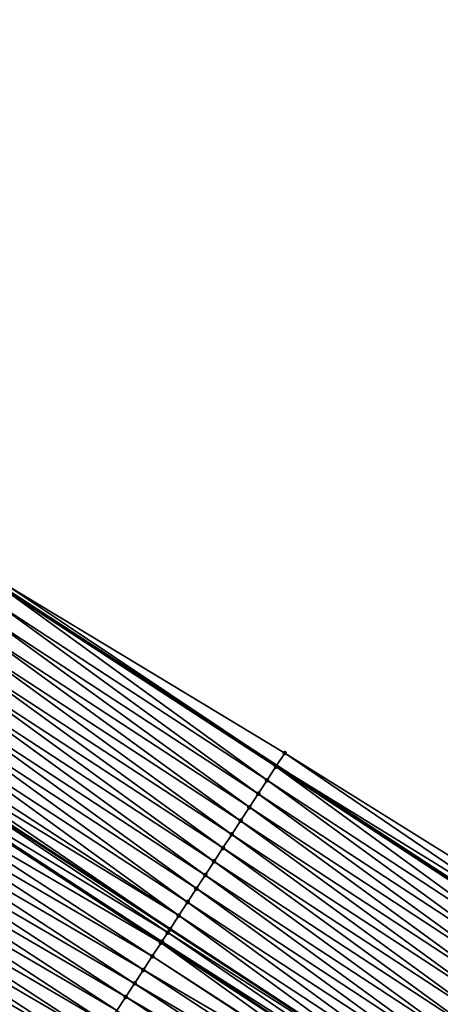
# Model space of a CAD drawing. Header units: feet. Extents: x 2017424 to 2024169, y 808042 to 818730.
# Tile 279 of 329: x 2022119 to 2022145, y 814684 to 814745. Entities that reach past the tile are written whole.
import ezdxf

# ---------------------------------------------------------------- set-up
doc = ezdxf.new("R2010")
doc.units = ezdxf.units.FT
doc.header["$MEASUREMENT"] = 0
for name, color, linetype, lineweight in [('EP_Travel Lane', 172, 'Continuous', 53), ('NB-Road Shots', 141, 'Continuous', 100), ('NB-Road X-Section', 40, 'Continuous', 13), ('STRIPING', 60, 'Continuous', 53)]:
    doc.layers.add(name, color=color, linetype=linetype, lineweight=lineweight)
doc.layers.add('I-77-MM15-17_NB-Surface-BORDER', color=7, linetype='Continuous')
doc.layers.add('I-77-MM15-17_NB-Surface-TIN', color=7, linetype='Continuous')

msp = doc.modelspace()

# ---------------------------------------------------------------- linework, layer by layer
at = {"layer": 'EP_Travel Lane'}
msp.add_polyline3d([(2021950.970670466, 814819.0318520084, 256.9334546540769), (2021967.732492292, 814808.1415448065, 257.5989318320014), (2021984.49761248, 814797.2278446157, 258.2768970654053), (2022001.242438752, 814786.3128627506, 258.9653765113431), (2022017.98713762, 814775.3979639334, 259.6582331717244), (2022034.73115065, 814764.4835121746, 260.374647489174), (2022051.475021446, 814753.5691531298, 261.0959491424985), (2022068.218888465, 814742.6547965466, 261.8173790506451), (2022084.962960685, 814731.7403062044, 262.5317610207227), (2022101.706705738, 814720.8260291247, 263.257380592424), (2022118.450970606, 814709.9114132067, 263.9651455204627), (2022135.195427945, 814698.9966718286, 264.6662974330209), (2022151.961600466, 814688.0564899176, 265.4188347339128), (2022168.693784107, 814677.128610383, 266.2087784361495), (2022185.426256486, 814666.2005422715, 266.9890579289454), (2022202.158210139, 814655.2728129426, 267.786702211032), (2022218.89143638, 814644.3442524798, 268.5417458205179), (2022235.625468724, 814633.4151655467, 269.2698030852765), (2022252.36064787, 814622.4853296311, 269.9594734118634), (2022269.095142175, 814611.5559409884, 270.6720673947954), (2022285.82938041, 814600.6267195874, 271.3932336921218), (2022302.562836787, 814589.6980088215, 272.1405745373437), (2022319.226621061, 814578.8345948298, 273.0149157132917), (2022335.973671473, 814567.9339997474, 273.8663470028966)], dxfattribs=at)
at = {"layer": 'I-77-MM15-17_NB-Surface-BORDER', "color": 3, "linetype": 'Continuous', "lineweight": -3}
msp.add_polyline3d([(2021951.48305417, 814819.819097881, 256.911309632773), (2021968.025621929, 814808.5923792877, 257.5935761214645), (2021985.010787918, 814798.0136014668, 258.2553527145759), (2022002.848714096, 814788.7715046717, 258.88485754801), (2022019.592715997, 814777.8550920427, 259.5707241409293), (2022035.788804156, 814766.1021419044, 260.3174594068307), (2022052.532049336, 814755.1862226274, 261.0293213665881), (2022068.727571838, 814743.4336412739, 261.7954885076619), (2022086.017686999, 814733.3549399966, 262.4823352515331), (2022102.760544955, 814722.4392731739, 263.2074976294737), (2022118.577298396, 814710.104489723, 263.9543048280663), (2022135.70065334, 814699.76989846, 264.63947004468), (2022152.694137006, 814689.1695872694, 265.383963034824)], dxfattribs=at)
at = {"layer": 'I-77-MM15-17_NB-Surface-TIN', "color": 128, "linetype": 'Continuous', "lineweight": -3}
for points in [[(2022134.60682999, 814698.0955168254, 264.6923638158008), (2022118.410187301, 814709.8488284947, 263.9646778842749), (2022117.863432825, 814709.0115351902, 263.985724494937)], [(2022118.447215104, 814709.9056733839, 263.9654677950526), (2022118.410187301, 814709.8488284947, 263.9646778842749), (2022135.153666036, 814698.9327569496, 264.6685149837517)], [(2022134.60682999, 814698.0955168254, 264.6923638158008), (2022135.153666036, 814698.9327569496, 264.6685149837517), (2022118.410187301, 814709.8488284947, 263.9646778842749)], [(2022118.447215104, 814709.9056733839, 263.9654677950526), (2022135.195427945, 814698.9966718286, 264.6662974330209), (2022118.450970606, 814709.9114132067, 263.9651455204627)], [(2022118.447215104, 814709.9056733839, 263.9654677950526), (2022135.153666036, 814698.9327569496, 264.6685149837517), (2022135.195427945, 814698.9966718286, 264.6662974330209)], [(2022118.577298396, 814710.104489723, 263.9543048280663), (2022118.450970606, 814709.9114132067, 263.9651455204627), (2022135.195427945, 814698.9966718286, 264.6662974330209)], [(2022118.577298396, 814710.104489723, 263.9543048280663), (2022135.195427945, 814698.9966718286, 264.6662974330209), (2022135.70065334, 814699.76989846, 264.63947004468)], [(2022134.060122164, 814697.2581931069, 264.7118079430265), (2022117.863432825, 814709.0115351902, 263.985724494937), (2022117.316747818, 814708.1741965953, 264.0043846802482)], [(2022134.060122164, 814697.2581931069, 264.7118079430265), (2022134.60682999, 814698.0955168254, 264.6923638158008), (2022117.863432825, 814709.0115351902, 263.985724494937)], [(2022133.51356173, 814696.4207732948, 264.7261887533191), (2022117.316747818, 814708.1741965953, 264.0043846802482), (2022116.770145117, 814707.3368043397, 264.0202174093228)], [(2022133.51356173, 814696.4207732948, 264.7261887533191), (2022134.060122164, 814697.2581931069, 264.7118079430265), (2022117.316747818, 814708.1741965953, 264.0043846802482)], [(2022132.967060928, 814695.5833146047, 264.7385210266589), (2022116.770145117, 814707.3368043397, 264.0202174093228), (2022116.223578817, 814706.4993883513, 264.0347996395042)], [(2022132.967060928, 814695.5833146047, 264.7385210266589), (2022133.51356173, 814696.4207732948, 264.7261887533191), (2022116.770145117, 814707.3368043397, 264.0202174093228)], [(2022132.420582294, 814694.7458414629, 264.7500918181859), (2022116.223578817, 814706.4993883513, 264.0347996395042), (2022115.677082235, 814705.6619269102, 264.0469868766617)], [(2022132.420582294, 814694.7458414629, 264.7500918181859), (2022132.967060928, 814695.5833146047, 264.7385210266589), (2022116.223578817, 814706.4993883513, 264.0347996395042)], [(2022131.874167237, 814693.9083268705, 264.7594785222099), (2022115.677082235, 814705.6619269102, 264.0469868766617), (2022115.130686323, 814704.8243998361, 264.0557158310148)], [(2022131.874167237, 814693.9083268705, 264.7594785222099), (2022132.420582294, 814694.7458414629, 264.7500918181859), (2022115.677082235, 814705.6619269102, 264.0469868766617)], [(2022131.327783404, 814693.0707919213, 264.7677925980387), (2022115.130686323, 814704.8243998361, 264.0557158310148), (2022114.584426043, 814703.986784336, 264.0597854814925)], [(2022131.327783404, 814693.0707919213, 264.7677925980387), (2022131.874167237, 814693.9083268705, 264.7594785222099), (2022115.130686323, 814704.8243998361, 264.0557158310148)], [(2022130.781374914, 814692.2332730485, 264.776953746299), (2022114.584426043, 814703.986784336, 264.0597854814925), (2022114.038111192, 814703.1492044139, 264.0657297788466)], [(2022130.781374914, 814692.2332730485, 264.776953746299), (2022131.327783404, 814693.0707919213, 264.7677925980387), (2022114.584426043, 814703.986784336, 264.0597854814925)], [(2022130.235024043, 814691.3957166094, 264.7841354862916), (2022114.038111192, 814703.1492044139, 264.0657297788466), (2022113.491716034, 814702.3116768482, 264.0744328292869)], [(2022130.235024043, 814691.3957166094, 264.7841354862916), (2022130.781374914, 814692.2332730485, 264.776953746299), (2022114.038111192, 814703.1492044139, 264.0657297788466)], [(2022129.688657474, 814690.5581704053, 264.7918565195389), (2022113.491716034, 814702.3116768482, 264.0744328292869), (2022112.945271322, 814701.4741815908, 264.0848382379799)], [(2022129.688657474, 814690.5581704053, 264.7918565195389), (2022130.235024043, 814691.3957166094, 264.7841354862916), (2022113.491716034, 814702.3116768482, 264.0744328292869)], [(2022129.142181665, 814689.7206954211, 264.8033302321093), (2022112.945271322, 814701.4741815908, 264.0848382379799), (2022112.398837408, 814700.6366792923, 264.0948726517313)], [(2022129.142181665, 814689.7206954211, 264.8033302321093), (2022129.688657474, 814690.5581704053, 264.7918565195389), (2022112.945271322, 814701.4741815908, 264.0848382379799)], [(2022129.142181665, 814689.7206954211, 264.8033302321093), (2022112.398837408, 814700.6366792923, 264.0948726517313), (2022112.073211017, 814700.1374332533, 264.0982028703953)], [(2022112.073211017, 814700.1374332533, 264.0982028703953), (2022111.858849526, 814699.8086791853, 264.0988567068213), (2022128.602033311, 814688.8928028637, 264.8128730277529)], [(2022129.142181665, 814689.7206954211, 264.8033302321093), (2022112.073211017, 814700.1374332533, 264.0982028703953), (2022128.602033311, 814688.8928028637, 264.8128730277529)], [(2022128.460799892, 814688.6762214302, 264.8136221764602), (2022111.833460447, 814699.7697392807, 264.0989009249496), (2022111.360874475, 814699.0447364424, 264.0968137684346)], [(2022128.591527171, 814688.8766979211, 264.8130265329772), (2022111.852579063, 814699.7990625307, 264.0988758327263), (2022111.833460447, 814699.7697392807, 264.0989009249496)], [(2022128.460799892, 814688.6762214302, 264.8136221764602), (2022128.591527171, 814688.8766979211, 264.8130265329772), (2022111.833460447, 814699.7697392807, 264.0989009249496)], [(2022128.595758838, 814688.8831858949, 264.8129838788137), (2022111.858849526, 814699.8086791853, 264.0988567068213), (2022111.852579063, 814699.7990625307, 264.0988758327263)], [(2022128.591527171, 814688.8766979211, 264.8130265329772), (2022128.595758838, 814688.8831858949, 264.8129838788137), (2022111.852579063, 814699.7990625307, 264.0988758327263)], [(2022128.595758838, 814688.8831858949, 264.8129838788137), (2022128.602033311, 814688.8928028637, 264.8128730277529), (2022111.858849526, 814699.8086791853, 264.0988567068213)], [(2022152.248699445, 814688.4930541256, 265.4100010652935), (2022135.70065334, 814699.76989846, 264.63947004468), (2022135.195427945, 814698.9966718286, 264.6662974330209)], [(2022152.248699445, 814688.4930541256, 265.4100010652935), (2022152.694137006, 814689.1695872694, 265.383963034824), (2022135.70065334, 814699.76989846, 264.63947004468)], [(2022128.049682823, 814688.0454502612, 264.8107235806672), (2022111.306511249, 814698.9613215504, 264.0963337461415), (2022110.760541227, 814698.1235168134, 264.0904322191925)], [(2022128.097343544, 814688.1185941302, 264.8113533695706), (2022111.360874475, 814699.0447364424, 264.0968137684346), (2022111.306511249, 814698.9613215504, 264.0963337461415)], [(2022128.049682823, 814688.0454502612, 264.8107235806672), (2022128.097343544, 814688.1185941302, 264.8113533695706), (2022111.306511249, 814698.9613215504, 264.0963337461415)], [(2022128.097343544, 814688.1185941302, 264.8113533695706), (2022128.460799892, 814688.6762214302, 264.8136221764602), (2022111.360874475, 814699.0447364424, 264.0968137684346)], [(2022151.354550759, 814687.1336331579, 265.4409931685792), (2022135.153666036, 814698.9327569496, 264.6685149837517), (2022134.60682999, 814698.0955168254, 264.6923638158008)], [(2022151.904118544, 814687.9690826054, 265.4206033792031), (2022135.195427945, 814698.9966718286, 264.6662974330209), (2022135.153666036, 814698.9327569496, 264.6685149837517)], [(2022151.354550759, 814687.1336331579, 265.4409931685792), (2022151.904118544, 814687.9690826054, 265.4206033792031), (2022135.153666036, 814698.9327569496, 264.6685149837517)], [(2022152.248699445, 814688.4930541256, 265.4100010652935), (2022135.195427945, 814698.9966718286, 264.6662974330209), (2022151.961600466, 814688.0564899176, 265.4188347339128)], [(2022151.904118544, 814687.9690826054, 265.4206033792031), (2022151.961600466, 814688.0564899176, 265.4188347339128), (2022135.195427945, 814698.9966718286, 264.6662974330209)], [(2022127.50374688, 814687.2076233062, 264.8036514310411), (2022110.760541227, 814698.1235168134, 264.0904322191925), (2022110.214512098, 814697.2857506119, 264.0865611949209)], [(2022127.50374688, 814687.2076233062, 264.8036514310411), (2022128.049682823, 814688.0454502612, 264.8107235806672), (2022110.760541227, 814698.1235168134, 264.0904322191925)], [(2022150.805098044, 814686.2981081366, 265.4575244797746), (2022134.60682999, 814698.0955168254, 264.6923638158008), (2022134.060122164, 814697.2581931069, 264.7118079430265)], [(2022150.805098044, 814686.2981081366, 265.4575244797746), (2022151.354550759, 814687.1336331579, 265.4409931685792), (2022134.60682999, 814698.0955168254, 264.6923638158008)], [(2022126.957783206, 814686.3698144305, 264.7975319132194), (2022110.214512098, 814697.2857506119, 264.0865611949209), (2022109.66845877, 814696.4480001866, 264.0835214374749)], [(2022126.957783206, 814686.3698144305, 264.7975319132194), (2022127.50374688, 814687.2076233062, 264.8036514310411), (2022110.214512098, 814697.2857506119, 264.0865611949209)], [(2022150.255608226, 814685.4626074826, 265.475299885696), (2022134.060122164, 814697.2581931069, 264.7118079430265), (2022133.51356173, 814696.4207732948, 264.7261887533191)], [(2022150.255608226, 814685.4626074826, 265.475299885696), (2022150.805098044, 814686.2981081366, 265.4575244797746), (2022134.060122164, 814697.2581931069, 264.7118079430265)], [(2022126.411941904, 814685.5319257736, 264.7872085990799), (2022109.66845877, 814696.4480001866, 264.0835214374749), (2022109.122496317, 814695.6101905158, 264.0773599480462)], [(2022126.411941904, 814685.5319257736, 264.7872085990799), (2022126.957783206, 814686.3698144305, 264.7975319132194), (2022109.66845877, 814696.4480001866, 264.0835214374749)], [(2022149.706128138, 814684.6271004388, 265.4927490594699), (2022133.51356173, 814696.4207732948, 264.7261887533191), (2022132.967060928, 814695.5833146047, 264.7385210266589)], [(2022149.706128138, 814684.6271004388, 265.4927490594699), (2022150.255608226, 814685.4626074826, 265.475299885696), (2022133.51356173, 814696.4207732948, 264.7261887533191)], [(2022125.866001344, 814684.6941018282, 264.7802950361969), (2022109.122496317, 814695.6101905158, 264.0773599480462), (2022108.576451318, 814694.7724346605, 264.074034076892)], [(2022125.866001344, 814684.6941018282, 264.7802950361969), (2022126.411941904, 814685.5319257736, 264.7872085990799), (2022109.122496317, 814695.6101905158, 264.0773599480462)], [(2022149.156840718, 814683.7914668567, 265.503737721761), (2022132.967060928, 814695.5833146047, 264.7385210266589), (2022132.420582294, 814694.7458414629, 264.7500918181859)], [(2022149.156840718, 814683.7914668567, 265.503737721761), (2022149.706128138, 814684.6271004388, 265.4927490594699), (2022132.967060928, 814695.5833146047, 264.7385210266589)], [(2022125.319995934, 814683.8563201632, 264.7756092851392), (2022108.576451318, 814694.7724346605, 264.074034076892), (2022108.030401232, 814693.9346821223, 264.0708829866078)], [(2022125.319995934, 814683.8563201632, 264.7756092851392), (2022125.866001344, 814684.6941018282, 264.7802950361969), (2022108.576451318, 814694.7724346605, 264.074034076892)], [(2022148.607754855, 814682.9557008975, 265.5079677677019), (2022132.420582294, 814694.7458414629, 264.7500918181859), (2022131.874167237, 814693.9083268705, 264.7594785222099)], [(2022148.607754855, 814682.9557008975, 265.5079677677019), (2022149.156840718, 814683.7914668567, 265.503737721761), (2022132.420582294, 814694.7458414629, 264.7500918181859)], [(2022124.774099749, 814683.0184672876, 264.7671713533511), (2022108.030401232, 814693.9346821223, 264.0708829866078), (2022107.484507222, 814693.0968278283, 264.0623702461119)], [(2022124.774099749, 814683.0184672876, 264.7671713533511), (2022125.319995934, 814683.8563201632, 264.7756092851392), (2022108.030401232, 814693.9346821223, 264.0708829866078)], [(2022148.058670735, 814682.1199337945, 265.512139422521), (2022131.874167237, 814693.9083268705, 264.7594785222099), (2022131.327783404, 814693.0707919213, 264.7677925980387)], [(2022148.058670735, 814682.1199337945, 265.512139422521), (2022148.607754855, 814682.9557008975, 265.5079677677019), (2022131.874167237, 814693.9083268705, 264.7594785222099)], [(2022124.228250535, 814682.1805837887, 264.7571198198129), (2022107.484507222, 814693.0968278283, 264.0623702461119), (2022106.938750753, 814692.2588838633, 264.0491325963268)], [(2022124.228250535, 814682.1805837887, 264.7571198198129), (2022124.774099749, 814683.0184672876, 264.7671713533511), (2022107.484507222, 814693.0968278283, 264.0623702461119)], [(2022147.509684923, 814681.284102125, 265.513014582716), (2022131.327783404, 814693.0707919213, 264.7677925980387), (2022130.781374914, 814692.2332730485, 264.776953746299)], [(2022147.509684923, 814681.284102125, 265.513014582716), (2022148.058670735, 814682.1199337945, 265.512139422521), (2022131.327783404, 814693.0707919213, 264.7677925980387)], [(2022123.682563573, 814681.3425945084, 264.7414945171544), (2022106.938750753, 814692.2588838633, 264.0491325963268), (2022106.392900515, 814691.4210010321, 264.0391161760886)], [(2022123.682563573, 814681.3425945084, 264.7414945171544), (2022124.228250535, 814682.1805837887, 264.7571198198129), (2022106.938750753, 814692.2588838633, 264.0491325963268)], [(2022146.960622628, 814680.4483206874, 265.5164543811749), (2022130.781374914, 814692.2332730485, 264.776953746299), (2022130.235024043, 814691.3957166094, 264.7841354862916)], [(2022146.960622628, 814680.4483206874, 265.5164543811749), (2022147.509684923, 814681.284102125, 265.513014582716), (2022130.781374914, 814692.2332730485, 264.776953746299)], [(2022123.136841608, 814680.5046280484, 264.7270716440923), (2022106.392900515, 814691.4210010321, 264.0391161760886), (2022105.846969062, 814690.58317115, 264.0318897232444)], [(2022123.136841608, 814680.5046280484, 264.7270716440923), (2022123.682563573, 814681.3425945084, 264.7414945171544), (2022106.392900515, 814691.4210010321, 264.0391161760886)], [(2022146.411472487, 814679.6125969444, 265.5228398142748), (2022130.235024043, 814691.3957166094, 264.7841354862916), (2022129.688657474, 814690.5581704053, 264.7918565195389)], [(2022146.411472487, 814679.6125969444, 265.5228398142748), (2022146.960622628, 814680.4483206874, 265.5164543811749), (2022130.235024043, 814691.3957166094, 264.7841354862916)], [(2022122.590944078, 814679.6667760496, 264.7186799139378), (2022105.846969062, 814690.58317115, 264.0318897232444), (2022105.301126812, 814689.7452831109, 264.0215988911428)], [(2022122.590944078, 814679.6667760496, 264.7186799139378), (2022123.136841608, 814680.5046280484, 264.7270716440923), (2022105.846969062, 814690.58317115, 264.0318897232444)], [(2022145.862199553, 814678.7769538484, 265.5333427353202), (2022129.688657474, 814690.5581704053, 264.7918565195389), (2022129.142181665, 814689.7206954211, 264.8033302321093)], [(2022145.862199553, 814678.7769538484, 265.5333427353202), (2022146.411472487, 814679.6125969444, 265.5228398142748), (2022129.688657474, 814690.5581704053, 264.7918565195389)], [(2022121.897083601, 814678.6017875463, 264.7073743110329), (2022105.301126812, 814689.7452831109, 264.0215988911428), (2022104.958560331, 814689.2191085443, 264.0100742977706)], [(2022121.897083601, 814678.6017875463, 264.7073743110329), (2022122.045043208, 814678.828926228, 264.7104028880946), (2022105.301126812, 814689.7452831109, 264.0215988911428)], [(2022122.045043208, 814678.828926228, 264.7104028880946), (2022122.590944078, 814679.6667760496, 264.7186799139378), (2022105.301126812, 814689.7452831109, 264.0215988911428)], [(2022129.142181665, 814689.7206954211, 264.8033302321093), (2022128.602033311, 814688.8928028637, 264.8128730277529), (2022145.319231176, 814677.9508776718, 265.5433466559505)], [(2022145.862199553, 814678.7769538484, 265.5333427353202), (2022129.142181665, 814689.7206954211, 264.8033302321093), (2022145.319231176, 814677.9508776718, 265.5433466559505)], [(2022104.701029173, 814688.8234684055, 264.0001852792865), (2022121.634206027, 814678.1979259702, 264.6971567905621), (2022104.889447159, 814689.1129313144, 264.0074203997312)], [(2022121.682459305, 814678.2720423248, 264.6987861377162), (2022104.958560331, 814689.2191085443, 264.0100742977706), (2022104.889447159, 814689.1129313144, 264.0074203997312)], [(2022121.682459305, 814678.2720423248, 264.6987861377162), (2022104.889447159, 814689.1129313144, 264.0074203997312), (2022121.634206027, 814678.1979259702, 264.6971567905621)], [(2022121.682459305, 814678.2720423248, 264.6987861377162), (2022121.897083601, 814678.6017875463, 264.7073743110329), (2022104.958560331, 814689.2191085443, 264.0100742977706)], [(2022104.701029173, 814688.8234684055, 264.0001852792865), (2022104.280824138, 814688.1770487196, 263.9704265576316), (2022121.384247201, 814677.8139927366, 264.6887165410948)], [(2022104.701029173, 814688.8234684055, 264.0001852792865), (2022121.384247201, 814677.8139927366, 264.6887165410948), (2022121.634206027, 814678.1979259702, 264.6971567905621)], [(2022144.956778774, 814677.3991575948, 265.5456817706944), (2022128.460799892, 814688.6762214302, 264.8136221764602), (2022128.097343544, 814688.1185941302, 264.8113533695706)], [(2022145.312938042, 814677.9413032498, 265.5434626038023), (2022128.591527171, 814688.8766979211, 264.8130265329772), (2022128.460799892, 814688.6762214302, 264.8136221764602)], [(2022144.956778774, 814677.3991575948, 265.5456817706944), (2022145.312938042, 814677.9413032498, 265.5434626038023), (2022128.460799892, 814688.6762214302, 264.8136221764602)], [(2022145.312938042, 814677.9413032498, 265.5434626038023), (2022128.595758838, 814688.8831858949, 264.8129838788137), (2022128.591527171, 814688.8766979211, 264.8130265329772)], [(2022145.312938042, 814677.9413032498, 265.5434626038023), (2022128.602033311, 814688.8928028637, 264.8128730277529), (2022128.595758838, 814688.8831858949, 264.8129838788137)], [(2022145.312938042, 814677.9413032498, 265.5434626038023), (2022145.319231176, 814677.9508776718, 265.5433466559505), (2022128.602033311, 814688.8928028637, 264.8128730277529)], [(2022144.27154131, 814676.3553098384, 265.537961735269), (2022128.049682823, 814688.0454502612, 264.8107235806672), (2022127.50374688, 814687.2076233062, 264.8036514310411)], [(2022144.763939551, 814677.1054799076, 265.5447629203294), (2022128.097343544, 814688.1185941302, 264.8113533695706), (2022128.049682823, 814688.0454502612, 264.8107235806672)], [(2022144.27154131, 814676.3553098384, 265.537961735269), (2022144.763939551, 814677.1054799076, 265.5447629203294), (2022128.049682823, 814688.0454502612, 264.8107235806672)], [(2022144.763939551, 814677.1054799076, 265.5447629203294), (2022144.956778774, 814677.3991575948, 265.5456817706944), (2022128.097343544, 814688.1185941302, 264.8113533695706)], [(2022144.215218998, 814676.2694740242, 265.5367434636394), (2022127.50374688, 814687.2076233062, 264.8036514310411), (2022126.957783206, 814686.3698144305, 264.7975319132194)], [(2022144.215218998, 814676.2694740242, 265.5367434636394), (2022144.27154131, 814676.3553098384, 265.537961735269), (2022127.50374688, 814687.2076233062, 264.8036514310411)], [(2022143.666627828, 814675.4333831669, 265.5243855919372), (2022126.957783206, 814686.3698144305, 264.7975319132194), (2022126.411941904, 814685.5319257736, 264.7872085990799)], [(2022143.666627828, 814675.4333831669, 265.5243855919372), (2022144.215218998, 814676.2694740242, 265.5367434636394), (2022126.957783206, 814686.3698144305, 264.7975319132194)], [(2022143.117999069, 814674.5973169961, 265.5132881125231), (2022126.411941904, 814685.5319257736, 264.7872085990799), (2022125.866001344, 814684.6941018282, 264.7802950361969)], [(2022143.117999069, 814674.5973169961, 265.5132881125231), (2022143.666627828, 814675.4333831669, 265.5243855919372), (2022126.411941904, 814685.5319257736, 264.7872085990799)], [(2022142.56936478, 814673.7612544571, 265.5023760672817), (2022125.866001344, 814684.6941018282, 264.7802950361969), (2022125.319995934, 814683.8563201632, 264.7756092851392)], [(2022142.56936478, 814673.7612544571, 265.5023760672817), (2022143.117999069, 814674.5973169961, 265.5132881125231), (2022125.866001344, 814684.6941018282, 264.7802950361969)]]:
    msp.add_3dface(points, dxfattribs=at)
at = {"layer": 'NB-Road Shots', "lineweight": 100}
for p in [(2022135.70065334, 814699.76989846, 264.63947004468), (2022135.153666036, 814698.9327569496, 264.6685149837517), (2022134.60682999, 814698.0955168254, 264.6923638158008), (2022134.060122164, 814697.2581931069, 264.7118079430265), (2022133.51356173, 814696.4207732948, 264.7261887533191), (2022132.967060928, 814695.5833146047, 264.7385210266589), (2022132.420582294, 814694.7458414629, 264.7500918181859), (2022131.874167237, 814693.9083268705, 264.7594785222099), (2022131.327783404, 814693.0707919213, 264.7677925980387), (2022130.781374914, 814692.2332730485, 264.776953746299), (2022130.235024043, 814691.3957166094, 264.7841354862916), (2022129.688657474, 814690.5581704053, 264.7918565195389), (2022129.142181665, 814689.7206954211, 264.8033302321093), (2022128.460799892, 814688.6762214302, 264.8136221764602), (2022128.591527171, 814688.8766979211, 264.8130265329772), (2022128.595758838, 814688.8831858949, 264.8129838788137), (2022128.049682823, 814688.0454502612, 264.8107235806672), (2022128.097343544, 814688.1185941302, 264.8113533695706), (2022127.50374688, 814687.2076233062, 264.8036514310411), (2022126.957783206, 814686.3698144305, 264.7975319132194), (2022126.411941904, 814685.5319257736, 264.7872085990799), (2022125.866001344, 814684.6941018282, 264.7802950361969)]:
    msp.add_point(p, dxfattribs=at)
at = {"layer": 'NB-Road X-Section', "extrusion": (0.8371874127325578, -0.5458123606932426, 0.03472899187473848), "elevation": 1248242.541421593, "flags": 128}
msp.add_lwpolyline([(1786814.723943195, -43111.52267188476), (1786815.270514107, -43111.51259621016), (1786815.663954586, -43111.50400285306), (1786815.935033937, -43111.50097244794), (1786816.935033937, -43111.4926904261), (1786817.935033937, -43111.48429363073), (1786818.935033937, -43111.46986205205), (1786819.935033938, -43111.454227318), (1786820.935033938, -43111.44416971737), (1786821.935033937, -43111.43572669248), (1786822.935033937, -43111.43103811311), (1786823.935033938, -43111.4241203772), (1786824.935033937, -43111.41379083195), (1786825.935033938, -43111.40766762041), (1786826.935033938, -43111.40059120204), (1786827.022335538, -43111.399961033), (1786827.687954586, -43111.39769085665), (1786827.927287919, -43111.39828685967), (1786827.935033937, -43111.39832953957), (1786828.935033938, -43111.4079890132), (1786829.935033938, -43111.41946965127), (1786830.935033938, -43111.42719534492), (1786831.935033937, -43111.43438141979), (1786832.935033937, -43111.4435480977), (1786833.935033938, -43111.45186719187), (1786834.935033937, -43111.4612595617), (1786835.935033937, -43111.47283733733), (1786836.935033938, -43111.4851770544), (1786837.935033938, -43111.49956654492), (1786838.935033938, -43111.51902240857), (1786839.935033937, -43111.5428856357), (1786840.935033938, -43111.57194810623)], dxfattribs=at)
at = {"layer": 'NB-Road X-Section', "extrusion": (0.8353172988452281, -0.5486106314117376, 0.03565649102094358), "elevation": 1242201.449248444, "flags": 128}
msp.add_lwpolyline([(1791037.334309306, -44055.17531770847), (1791036.524302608, -44055.14926311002), (1791035.897180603, -44055.13865404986), (1791034.897180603, -44055.11825128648), (1791033.897180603, -44055.10170945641), (1791032.897180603, -44055.08392274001), (1791031.897180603, -44055.06646246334), (1791030.897180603, -44055.05546680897), (1791029.897180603, -44055.05123407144), (1791028.897180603, -44055.04705976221), (1791027.897180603, -44055.04618404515), (1791026.897180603, -44055.04274205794), (1791025.897180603, -44055.0363525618), (1791024.897180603, -44055.02584295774), (1791023.897180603, -44055.01571665), (1791023.248511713, -44055.01349607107), (1791023.248511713, -44055.01349607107), (1791022.897180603, -44055.01441550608), (1791021.999845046, -44055.02122101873), (1791021.897180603, -44055.02244006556), (1791020.897180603, -44055.03480580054), (1791019.897180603, -44055.04591034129), (1791018.897180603, -44055.05682932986), (1791017.897180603, -44055.06268220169), (1791016.897180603, -44055.0737772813), (1791015.897180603, -44055.09012405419), (1791014.897180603, -44055.1065193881), (1791013.897180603, -44055.12409384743), (1791012.897180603, -44055.12978304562), (1791011.897180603, -44055.14512100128), (1791010.90165457, -44055.16919295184)], dxfattribs=at)
at = {"layer": 'STRIPING'}
msp.add_polyline3d([(2021944.398523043, 814808.932801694, 257.1959514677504), (2021961.159329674, 814798.0431540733, 257.8968384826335), (2021977.907872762, 814787.1392797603, 258.5758899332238), (2021994.652468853, 814776.2224826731, 259.2413895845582), (2022011.397376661, 814765.3054823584, 259.8961807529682), (2022028.141195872, 814754.3891917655, 260.588368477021), (2022044.884495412, 814743.4732399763, 261.2984080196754), (2022061.628907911, 814732.5565625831, 261.9702146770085), (2022078.373141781, 814721.6400016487, 262.6481575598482), (2022095.116323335, 814710.7241267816, 263.3622505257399), (2022111.858849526, 814699.8086791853, 264.0988567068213), (2022128.602033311, 814688.8928028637, 264.8128730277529), (2022145.319231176, 814677.9508776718, 265.5433466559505), (2022162.023931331, 814666.9797434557, 266.3116255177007), (2022178.728127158, 814656.0089404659, 267.0968150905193), (2022195.433151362, 814645.0375934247, 267.854227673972), (2022212.139391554, 814634.0654477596, 268.5708659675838), (2022228.847626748, 814623.0919918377, 269.2206084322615), (2022245.556837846, 814612.1178949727, 269.8376265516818), (2022262.265074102, 814601.144438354, 270.4873332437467), (2022278.970785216, 814590.172640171, 271.2217125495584), (2022295.677437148, 814579.2002240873, 271.9245442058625), (2022312.44166627, 814568.2963744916, 272.7562897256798), (2022329.235377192, 814557.4646543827, 273.5597390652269)], dxfattribs=at)

doc.saveas('drawing.dxf')
